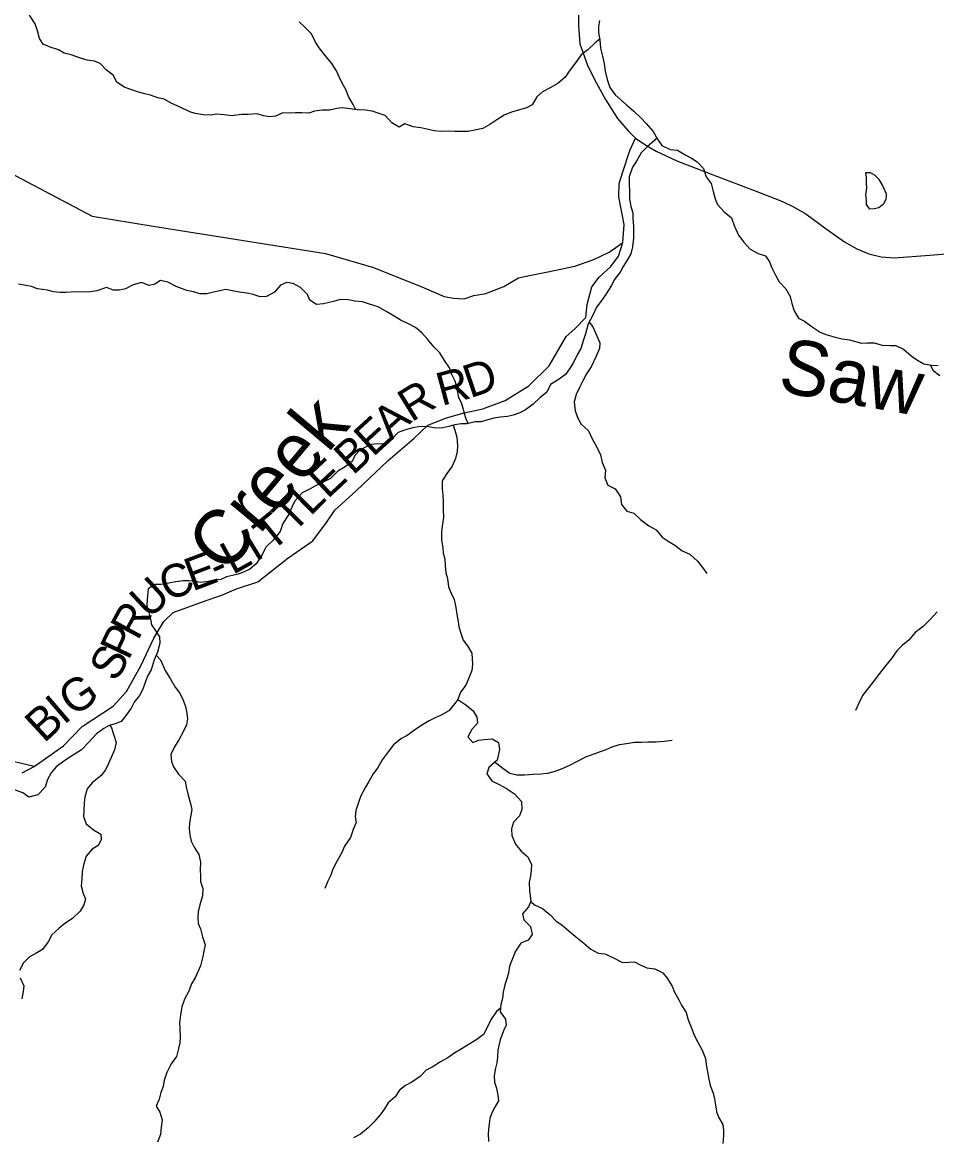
# Model space of a CAD drawing. Extents: x 1624196 to 2029251, y 146837 to 440034.
# Drawn here: x 1777038 to 1785358, y 291903 to 302092 of the extents above; entities that cross this region are included whole.
import ezdxf

# ---------------------------------------------------------------- set-up
doc = ezdxf.new("R2010")
doc.units = 0
for name, color, linetype in [('GM_X_County_Road', 7, 'Continuous'), ('GM_X_County_Road_Text', 7, 'Continuous'), ('GM_X_Minor_Lake', 7, 'Continuous'), ('GM_X_Minor_River', 7, 'Continuous'), ('GM_X_Minor_River_Text', 7, 'Continuous'), ('GM_X_State_Route', 7, 'Continuous'), ('GM_X_Township_Road', 7, 'Continuous')]:
    doc.layers.add(name, color=color, linetype=linetype)

msp = doc.modelspace()

# ---------------------------------------------------------------- linework, layer by layer
at = {"layer": 'GM_X_County_Road'}
for points in [[(1775626, 301409), (1777673, 300329), (1778227, 300236), (1779796, 299989), (1780232, 299860), (1780693, 299674), (1780875, 299598), (1780961, 299582), (1781059, 299575), (1781147, 299605), (1781255, 299625), (1781419, 299689), (1781552, 299767), (1781654, 299788), (1781820, 299822), (1782066, 299874), (1782238, 299933), (1782378, 300001), (1782438, 300043), (1782503, 300087)], [(1777036, 295259), (1777146, 295317), (1777413, 295507), (1777581, 295683), (1777864, 295866), (1777986, 296000), (1778115, 296235), (1778233, 296485), (1778326, 296639), (1778410, 296719), (1778668, 296815), (1778858, 296880), (1778987, 296934), (1779181, 296998), (1779453, 297216), (1779682, 297373), (1779806, 297540), (1779880, 297650), (1780075, 297826), (1780366, 298104), (1780600, 298305), (1780728, 298425), (1780897, 298493), (1781059, 298537), (1781227, 298575), (1781431, 298650), (1781647, 298782), (1781832, 298966), (1781986, 299232), (1782065, 299302), (1782165, 299404), (1782179, 299524), (1782219, 299683), (1782286, 299773), (1782394, 299869), (1782462, 299963), (1782503, 300087), (1782515, 300253), (1782465, 300505), (1782469, 300625), (1782501, 300730), (1782565, 300927), (1782617, 301038)]]:
    msp.add_lwpolyline(points, dxfattribs=at)
at = {"layer": 'GM_X_Minor_Lake'}
for points in [[(1784901, 300514), (1784902, 300528), (1784885, 300572), (1784861, 300616), (1784835, 300661), (1784798, 300699), (1784756, 300723), (1784712, 300722), (1784718, 300680), (1784717, 300632), (1784719, 300587), (1784715, 300543)], [(1784715, 300543), (1784712, 300523), (1784718, 300477), (1784718, 300433), (1784743, 300395), (1784789, 300399), (1784833, 300406), (1784876, 300444), (1784898, 300484), (1784901, 300514)]]:
    msp.add_lwpolyline(points, dxfattribs=at)
at = {"layer": 'GM_X_Minor_River'}
for points in [[(1782293, 301939), (1782251, 301906), (1782183, 301842), (1782124, 301795), (1782072, 301723), (1782013, 301647), (1781977, 301594), (1781910, 301534), (1781842, 301495), (1781772, 301459), (1781719, 301414), (1781677, 301342), (1781626, 301314), (1781490, 301275), (1781422, 301246), (1781356, 301206), (1781293, 301163), (1781229, 301127), (1781155, 301112), (1781093, 301100), (1781041, 301097), (1780977, 301099), (1780919, 301102), (1780841, 301098), (1780787, 301105), (1780719, 301121), (1780665, 301132), (1780594, 301142), (1780518, 301169), (1780466, 301137), (1780400, 301178), (1780340, 301243), (1780221, 301284), (1780159, 301292), (1780085, 301295), (1780021, 301305), (1779949, 301314), (1779899, 301308), (1779833, 301293), (1779765, 301292), (1779697, 301284), (1779643, 301264), (1779579, 301269), (1779523, 301267), (1779459, 301266), (1779407, 301268), (1779341, 301239), (1779289, 301233), (1779233, 301240), (1779173, 301258), (1779093, 301253), (1779033, 301252), (1778943, 301240), (1778875, 301251), (1778803, 301255), (1778753, 301248), (1778685, 301250), (1778611, 301263), (1778560, 301279), (1778474, 301320), (1778398, 301353), (1778327, 301392), (1778271, 301404), (1778203, 301429), (1778151, 301441), (1778095, 301456), (1778016, 301484), (1777964, 301503), (1777896, 301549), (1777863, 301612), (1777803, 301658), (1777746, 301719), (1777694, 301739), (1777628, 301748), (1777566, 301766), (1777480, 301795), (1777419, 301812), (1777365, 301842), (1777291, 301865), (1777227, 301893), (1777194, 301946), (1777174, 302014), (1777155, 302080), (1777102, 302159)], [(1780072, 301297), (1780049, 301345), (1780006, 301416), (1779983, 301476), (1779949, 301538), (1779920, 301597), (1779896, 301651), (1779855, 301717), (1779797, 301788), (1779738, 301861), (1779704, 301913), (1779669, 301987), (1779608, 302048), (1779556, 302097)], [(1782291, 302108), (1782282, 302054), (1782282, 302000), (1782293, 301934), (1782299, 301858), (1782316, 301783), (1782332, 301713), (1782340, 301647), (1782361, 301572)], [(1782361, 301572), (1782383, 301500), (1782432, 301432), (1782486, 301385), (1782540, 301337), (1782603, 301284), (1782665, 301224), (1782713, 301171), (1782778, 301098), (1782818, 301028), (1782856, 300972), (1782933, 300935), (1783001, 300929), (1783075, 300882), (1783127, 300856), (1783179, 300823), (1783235, 300763), (1783262, 300686), (1783306, 300626), (1783325, 300553), (1783341, 300485), (1783363, 300433), (1783424, 300368), (1783492, 300312), (1783515, 300243), (1783555, 300155), (1783604, 300090), (1783660, 300026), (1783734, 299987), (1783800, 299967), (1783836, 299912), (1783859, 299856), (1783893, 299790), (1783926, 299731), (1783986, 299667), (1784024, 299598), (1784041, 299532), (1784061, 299466), (1784102, 299399), (1784154, 299371), (1784224, 299320), (1784298, 299272), (1784350, 299251), (1784434, 299225), (1784497, 299212), (1784566, 299202), (1784673, 299173), (1784725, 299175), (1784790, 299174), (1784861, 299154), (1784936, 299151), (1784988, 299151), (1785057, 299118), (1785127, 299056), (1785183, 299017), (1785243, 298983), (1785313, 298970), (1785371, 298968)], [(1782810, 301042), (1782789, 301016), (1782727, 300961), (1782669, 300905), (1782628, 300829), (1782589, 300775), (1782561, 300687), (1782560, 300619), (1782562, 300555), (1782563, 300485), (1782576, 300417), (1782592, 300359), (1782594, 300309), (1782599, 300234), (1782600, 300182), (1782600, 300130), (1782591, 300050), (1782575, 299986), (1782542, 299926), (1782506, 299871), (1782479, 299817), (1782423, 299749), (1782398, 299697), (1782344, 299612), (1782301, 299550), (1782263, 299498), (1782228, 299428), (1782188, 299347), (1782161, 299257), (1782144, 299203), (1782120, 299123), (1782087, 299067), (1782053, 298997), (1782016, 298937), (1781980, 298886), (1781913, 298838), (1781843, 298795), (1781810, 298727), (1781748, 298675), (1781686, 298616), (1781617, 298564), (1781565, 298538), (1781505, 298515), (1781453, 298505), (1781385, 298498), (1781329, 298488), (1781273, 298475), (1781214, 298457), (1781158, 298456), (1781084, 298436), (1781030, 298437), (1780974, 298429), (1780920, 298414), (1780864, 298402), (1780798, 298397), (1780738, 298409), (1780660, 298414), (1780590, 298402), (1780524, 298383), (1780456, 298357), (1780397, 298296), (1780329, 298252), (1780267, 298255), (1780213, 298249), (1780161, 298224), (1780111, 298200), (1780064, 298148), (1780040, 298094), (1779976, 298047), (1779907, 298005), (1779841, 297940), (1779768, 297902), (1779710, 297877), (1779658, 297847), (1779584, 297808), (1779513, 297730), (1779491, 297678), (1779458, 297608), (1779409, 297529), (1779385, 297457), (1779320, 297379), (1779252, 297314), (1779217, 297240), (1779166, 297162), (1779106, 297113), (1779056, 297089), (1779002, 297069), (1778950, 297056), (1778894, 297046), (1778843, 297021), (1778781, 297013), (1778727, 297002), (1778661, 296992), (1778609, 297003), (1778553, 297009), (1778501, 297007), (1778435, 297000), (1778371, 296987), (1778301, 296975), (1778249, 296976), (1778183, 296934)], [(1781095, 298439), (1781073, 298488), (1781055, 298555), (1781036, 298619), (1781010, 298677), (1780995, 298757), (1780976, 298826), (1780944, 298892), (1780925, 298946), (1780879, 299015), (1780836, 299083), (1780784, 299136), (1780723, 299208), (1780674, 299265), (1780616, 299315), (1780550, 299348), (1780485, 299377), (1780421, 299417), (1780353, 299456), (1780274, 299501), (1780198, 299527), (1780132, 299548), (1780064, 299554), (1780004, 299567), (1779930, 299570), (1779880, 299554), (1779828, 299542), (1779778, 299529), (1779714, 299525), (1779655, 299564), (1779633, 299614), (1779570, 299679), (1779502, 299715), (1779440, 299724), (1779388, 299700), (1779333, 299635), (1779259, 299597), (1779201, 299592), (1779139, 299616), (1779081, 299627), (1779013, 299635), (1778962, 299646), (1778890, 299660), (1778834, 299649), (1778778, 299635), (1778717, 299620), (1778653, 299620), (1778596, 299639), (1778534, 299651), (1778438, 299688), (1778361, 299727), (1778293, 299741), (1778242, 299710), (1778192, 299698), (1778121, 299723), (1778046, 299703), (1777976, 299666), (1777920, 299654), (1777868, 299655), (1777804, 299679), (1777714, 299648), (1777656, 299638), (1777592, 299637), (1777520, 299638), (1777432, 299632), (1777380, 299633), (1777322, 299639), (1777266, 299654), (1777175, 299666), (1777119, 299689), (1777053, 299701), (1777001, 299708)], [(1782196, 299363), (1782229, 299320), (1782261, 299246), (1782292, 299175), (1782290, 299123), (1782259, 299053), (1782214, 298956), (1782172, 298892), (1782139, 298830), (1782109, 298768), (1782078, 298704), (1782058, 298639), (1782069, 298556), (1782094, 298490), (1782124, 298434), (1782191, 298373), (1782219, 298307), (1782264, 298230), (1782299, 298154), (1782313, 298084), (1782344, 298017), (1782338, 297947), (1782367, 297879), (1782433, 297846), (1782482, 297772), (1782489, 297702), (1782539, 297643), (1782603, 297623), (1782664, 297568), (1782740, 297509), (1782805, 297473), (1782861, 297406), (1782916, 297370), (1782974, 297333), (1783042, 297282), (1783111, 297252), (1783183, 297187), (1783228, 297129), (1783268, 297076)], [(1785303, 298972), (1785324, 298926), (1785386, 298878)], [(1780959, 298425), (1780974, 298381), (1780991, 298315), (1780997, 298237), (1780994, 298187), (1780978, 298123), (1780949, 298051), (1780901, 297985), (1780858, 297917), (1780859, 297849), (1780865, 297787), (1780866, 297731), (1780866, 297659), (1780871, 297587), (1780857, 297507), (1780852, 297451), (1780853, 297379), (1780865, 297310), (1780866, 297260), (1780882, 297204), (1780885, 297148), (1780891, 297080), (1780906, 297030), (1780916, 296953), (1780941, 296897), (1780967, 296837), (1780982, 296765), (1780992, 296706), (1781005, 296638), (1781009, 296588), (1781030, 296522), (1781050, 296468), (1781087, 296417), (1781127, 296349), (1781134, 296251), (1781129, 296193), (1781099, 296117), (1781072, 296059), (1781024, 295995), (1780999, 295927), (1781073, 295879), (1781140, 295824), (1781174, 295766), (1781179, 295714), (1781129, 295656), (1781090, 295588), (1781136, 295538), (1781188, 295557), (1781244, 295565), (1781314, 295570), (1781371, 295536), (1781379, 295474), (1781358, 295376), (1781282, 295310), (1781265, 295252), (1781311, 295188), (1781378, 295153), (1781442, 295118), (1781515, 295068), (1781579, 294999), (1781584, 294927), (1781562, 294869), (1781507, 294811), (1781489, 294750), (1781492, 294691), (1781526, 294611), (1781577, 294547), (1781639, 294496), (1781672, 294426), (1781669, 294374), (1781661, 294322), (1781651, 294264), (1781652, 294187), (1781665, 294093), (1781643, 294041), (1781590, 293978), (1781602, 293923), (1781663, 293861), (1781677, 293789), (1781640, 293737), (1781574, 293711), (1781525, 293636), (1781472, 293500), (1781462, 293440), (1781445, 293384), (1781429, 293332), (1781414, 293264), (1781408, 293206), (1781393, 293150), (1781387, 293086), (1781434, 293017), (1781440, 292963), (1781417, 292911), (1781387, 292830), (1781366, 292740), (1781361, 292672), (1781355, 292620), (1781340, 292560), (1781332, 292502), (1781335, 292445), (1781351, 292391)], [(1778183, 296934), (1778172, 296838), (1778170, 296782), (1778189, 296720), (1778203, 296659), (1778214, 296609), (1778246, 296559), (1778285, 296499), (1778287, 296440), (1778268, 296360), (1778237, 296289), (1778209, 296199), (1778178, 296145), (1778158, 296091), (1778135, 296021), (1778103, 295965), (1778056, 295904), (1778026, 295848), (1777983, 295784), (1777937, 295728), (1777883, 295707), (1777828, 295691), (1777778, 295663), (1777712, 295614), (1777639, 295538), (1777577, 295471), (1777486, 295411), (1777416, 295368), (1777344, 295315), (1777299, 295261), (1777267, 295201), (1777244, 295131), (1777179, 295061), (1777097, 295040), (1777042, 295079), (1776966, 295107)], [(1785364, 296726), (1785295, 296652), (1785235, 296593), (1785164, 296539), (1785104, 296467), (1785047, 296423), (1784995, 296370), (1784946, 296300), (1784894, 296234), (1784839, 296166), (1784781, 296090), (1784682, 295965), (1784651, 295895), (1784621, 295827)], [(1778256, 296333), (1778293, 296290), (1778340, 296186), (1778382, 296119), (1778427, 296041), (1778467, 295988), (1778496, 295938), (1778522, 295864), (1778535, 295803), (1778539, 295753), (1778530, 295697), (1778502, 295635), (1778461, 295562), (1778423, 295498), (1778388, 295428), (1778395, 295364), (1778413, 295314), (1778458, 295247), (1778518, 295185), (1778527, 295132), (1778545, 295058), (1778568, 294982), (1778580, 294928), (1778571, 294874), (1778557, 294806), (1778556, 294750), (1778560, 294696), (1778573, 294639), (1778601, 294583), (1778644, 294517), (1778658, 294446), (1778655, 294378), (1778658, 294322), (1778658, 294272), (1778681, 294206), (1778677, 294142), (1778652, 294060), (1778636, 293996), (1778633, 293942), (1778637, 293890), (1778660, 293840), (1778678, 293767), (1778701, 293695), (1778689, 293637), (1778680, 293587), (1778658, 293503), (1778635, 293449), (1778611, 293393), (1778576, 293339), (1778552, 293274), (1778513, 293200), (1778490, 293130), (1778476, 293056), (1778467, 292986), (1778471, 292936), (1778472, 292854), (1778470, 292802), (1778457, 292750), (1778441, 292678), (1778392, 292610), (1778351, 292532), (1778327, 292462), (1778318, 292406), (1778298, 292350), (1778283, 292290), (1778255, 292226), (1778288, 292170), (1778310, 292102), (1778301, 292036), (1778295, 291968), (1778268, 291898)], [(1780999, 295927), (1780973, 295893), (1780920, 295824), (1780850, 295784), (1780794, 295761), (1780739, 295733), (1780665, 295688), (1780605, 295650), (1780538, 295601), (1780482, 295571), (1780416, 295514), (1780367, 295452), (1780313, 295378), (1780270, 295302), (1780230, 295251), (1780191, 295181), (1780161, 295129), (1780118, 295051), (1780100, 294999), (1780073, 294919), (1780066, 294859), (1780074, 294809), (1780049, 294745), (1780023, 294672), (1779970, 294594), (1779944, 294536), (1779901, 294458), (1779862, 294382), (1779844, 294330), (1779816, 294275), (1779791, 294207)], [(1777832, 295692), (1777850, 295671), (1777870, 295603), (1777891, 295538), (1777877, 295470), (1777846, 295399), (1777822, 295345), (1777793, 295289), (1777753, 295237), (1777674, 295170), (1777628, 295114), (1777605, 295040), (1777601, 294990), (1777598, 294914), (1777594, 294864), (1777619, 294795), (1777684, 294741), (1777750, 294702), (1777754, 294652), (1777727, 294600), (1777673, 294567), (1777619, 294503), (1777596, 294433), (1777581, 294361), (1777579, 294291), (1777572, 294233), (1777590, 294163), (1777611, 294111), (1777597, 294059), (1777562, 294001), (1777494, 293935), (1777425, 293888), (1777373, 293846), (1777305, 293787), (1777272, 293721), (1777221, 293651), (1777153, 293612), (1777099, 293582), (1777049, 293530), (1777012, 293460)], [(1781338, 295359), (1781356, 295344), (1781411, 295303), (1781473, 295258), (1781537, 295242), (1781607, 295243), (1781685, 295247), (1781757, 295250), (1781819, 295258), (1781887, 295277), (1781943, 295297), (1782019, 295330), (1782090, 295367), (1782166, 295405), (1782240, 295434), (1782298, 295456), (1782351, 295473), (1782405, 295497), (1782471, 295517), (1782537, 295528), (1782607, 295541), (1782673, 295541), (1782731, 295542), (1782805, 295544), (1782879, 295549), (1782951, 295557)], [(1781663, 294088), (1781703, 294057), (1781770, 294024), (1781840, 293968), (1781895, 293911), (1781947, 293876), (1782013, 293820), (1782086, 293757), (1782148, 293709), (1782211, 293654), (1782277, 293619), (1782337, 293613), (1782412, 293580), (1782498, 293535), (1782556, 293537), (1782608, 293541), (1782660, 293514), (1782721, 293486), (1782793, 293477), (1782867, 293440), (1782907, 293390), (1782950, 293319), (1782971, 293263), (1783013, 293195), (1783036, 293144), (1783078, 293080), (1783097, 293012), (1783131, 292929), (1783150, 292871), (1783182, 292815), (1783225, 292736), (1783254, 292660), (1783262, 292604), (1783273, 292538), (1783283, 292487), (1783296, 292415), (1783323, 292343), (1783335, 292293), (1783347, 292237), (1783356, 292176), (1783374, 292126), (1783411, 292060), (1783417, 292008), (1783418, 291958), (1783412, 291885)], [(1777017, 293394), (1777051, 293322), (1777044, 293270), (1777032, 293204)], [(1781390, 293119), (1781351, 293088), (1781304, 293019), (1781270, 292949), (1781235, 292877), (1781173, 292833), (1781094, 292784), (1781024, 292742), (1780974, 292711), (1780909, 292667), (1780843, 292630), (1780767, 292580), (1780711, 292555), (1780658, 292497), (1780582, 292444), (1780525, 292414), (1780469, 292372), (1780429, 292311), (1780366, 292255), (1780332, 292201), (1780295, 292146), (1780235, 292080), (1780184, 292028), (1780116, 291971), (1780050, 291937)], [(1781351, 292391), (1781364, 292327), (1781372, 292275), (1781337, 292217), (1781311, 292165), (1781293, 292113), (1781284, 292041), (1781277, 291979), (1781281, 291903)]]:
    msp.add_lwpolyline(points, dxfattribs=at)
at = {"layer": 'GM_X_State_Route'}
msp.add_lwpolyline([(1782100, 302268), (1782100, 302060), (1782110, 301896), (1782184, 301694), (1782263, 301538), (1782343, 301390), (1782455, 301218), (1782550, 301105), (1782617, 301038), (1782703, 300981), (1782804, 300920), (1782994, 300831), (1783300, 300714), (1783745, 300543), (1783955, 300461), (1784055, 300414), (1784168, 300348), (1784353, 300212), (1784520, 300093), (1784633, 300029), (1784742, 299986), (1784852, 299959), (1784972, 299950), (1785296, 299973), (1785484, 299989)], dxfattribs=at)
at = {"layer": 'GM_X_Township_Road'}
msp.add_lwpolyline([(1777146, 295317), (1776979, 295359), (1776875, 295364), (1776791, 295404), (1776731, 295504), (1776636, 295849), (1776155, 296979), (1775961, 297260), (1775838, 297469), (1775804, 297613), (1775808, 297710), (1775829, 297790), (1775947, 298084), (1776024, 298272), (1776048, 298381), (1776028, 298413), (1775993, 298445), (1775940, 298486), (1775870, 298519), (1774839, 298845), (1773982, 299182), (1773376, 299332), (1773352, 299337), (1773230, 299382)], dxfattribs=at)

# ---------------------------------------------------------------- texts
at = {"layer": 'GM_X_County_Road_Text'}
for s, rotation, p in [('R', 14.9857, (1780853, 298599)), ('D', 18.7403, (1781112, 298669)), ('R', 31.6545, (1780578, 298448)), ('A', 41.9796, (1780393, 298280)), ('E', 42.487, (1780228, 298129)), ('B', 42.4905, (1780046, 297963)), ('E', 43.1239, (1779815, 297747)), ('T', 45.6753, (1779501, 297432)), ('L', 44.6515, (1779657, 297591)), ('T', 39.1074, (1779299, 297265)), ('I', 31.5576, (1779159, 297175)), ('L', 29.2277, (1778952, 297059)), ('E', 20.7517, (1778585, 296910)), ('C', 22.2428, (1778359, 296817)), ('-', 23.6578, (1778810, 296995)), ('U', 43.0652, (1778190, 296652)), ('R', 61.4098, (1778088, 296456)), ('P', 64.7388, (1778004, 296277)), ('S', 59.627, (1777888, 296077)), ('G', 34.4832, (1777501, 295765)), ('B', 42.7557, (1777235, 295525)), ('I', 40.5852, (1777414, 295690))]:
    msp.add_text(s, height=300, rotation=rotation, dxfattribs=at).set_placement(p)
at = {"layer": 'GM_X_Minor_River_Text'}
for s, rotation, p in [('Saw', 349.9995, (1783903, 298734)), ('Creek', 49.9953, (1778885, 297053))]:
    msp.add_text(s, height=500, rotation=rotation, dxfattribs=at).set_placement(p)

doc.saveas('drawing.dxf')
